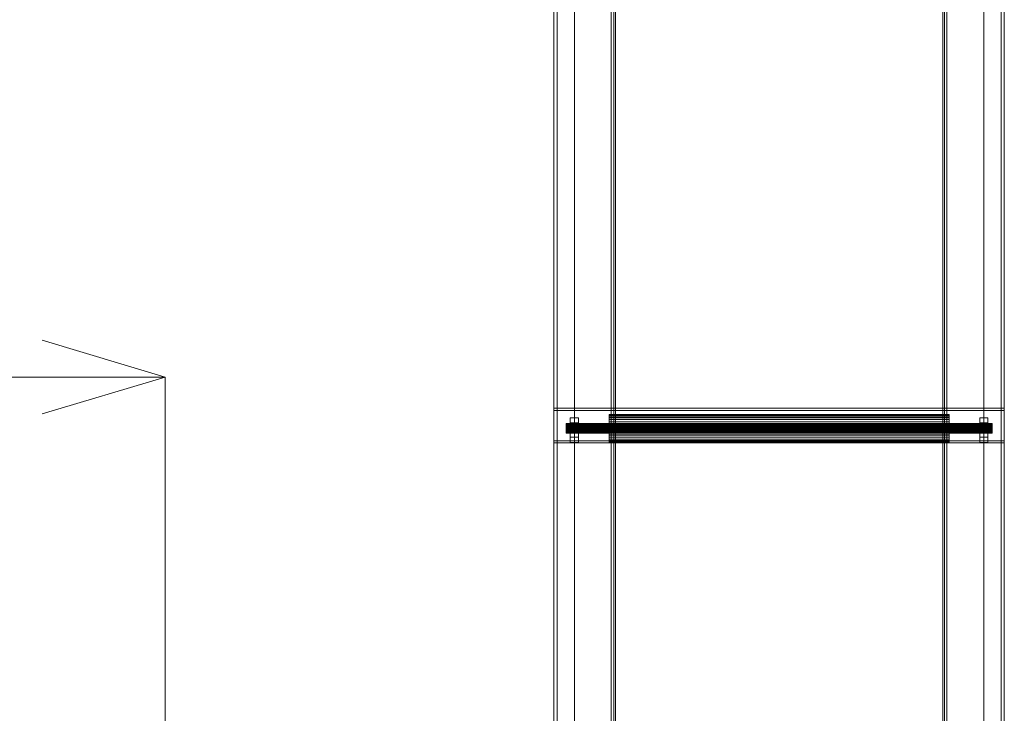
# Model space of a CAD drawing. Header units: millimetres. Extents: x -2233 to 61924, y -68080 to 6847.
# Tile 643 of 656: x 26573 to 27775, y -17491 to -16644. Entities that reach past the tile are written whole.
import ezdxf

# ---------------------------------------------------------------- set-up
doc = ezdxf.new("R2010")
doc.units = ezdxf.units.MM
doc.layers.add('COTAS_P', color=1, linetype='Continuous', lineweight=0)
doc.layers.add('superior_C09', color=7, linetype='Continuous', lineweight=0)
doc.dimstyles.new('R19_100', dxfattribs={"dimtxt": 250, "dimasz": 150, "dimexe": 150, "dimexo": 80, "dimgap": 100, "dimtad": 1, "dimtih": 1, "dimtoh": 1, "dimdsep": 46, "dimcen": 0.09, "dimadec": 0, "dimazin": 0, "dimtfac": 1, "dimtdec": 4, "dimtofl": 0, "dimtmove": 0, "dimatfit": 3, "dimfxl": 1, "dimtolj": 1, "dimtzin": 0, "dimarcsym": 0})

# ---------------------------------------------------------------- blocks, each defined once
blk = doc.blocks.new('DIM_R27_34')
at = {"layer": 'COTAS_P'}
for p, q in [((24250.1, -17080), (24400.1, -17035)), ((26750.1, -17080), (26600.1, -17035)), ((24250.1, -17980), (24250.1, -17080)), ((24250.1, -17080), (26750.1, -17080)), ((24250.1, -17080), (24400.1, -17125)), ((26750.1, -17080), (26600.1, -17125)), ((26750.1, -17980), (26750.1, -17080))]:
    blk.add_line(p, q, dxfattribs=at)
blk.add_text('2500 P', height=250, dxfattribs=at).set_placement((25500.1, -16980))
blk = doc.blocks.new('DIM_R27_47')
at = {"layer": 'COTAS_P'}
for p, q in [((26095.1, -17655), (26050.1, -17805)), ((26795.1, -17655), (26095.1, -17655)), ((26095.1, -18305), (26095.1, -17655)), ((26095.1, -17655), (26140.1, -17805)), ((26095.1, -18305), (26050.1, -18155)), ((26095.1, -18305), (26140.1, -18155)), ((26795.1, -18305), (26095.1, -18305))]:
    blk.add_line(p, q, dxfattribs=at)
blk.add_text('650 P', height=250, rotation=90, dxfattribs=at).set_placement((25995.1, -17980))

msp = doc.modelspace()

# ---------------------------------------------------------------- linework, layer by layer
at = {"layer": 'superior_C09'}
for p, q in [((27225, -18157.053), (27225, -16117.822)), ((27225, -16118.451), (27225, -18157.681)), ((27229, -16117.822), (27229, -18157.053)), ((27250, -16117.822), (27250, -18157.053)), ((27250, -18157.681), (27250, -16118.451)), ((27750, -18157.053), (27750, -16117.822)), ((27750, -16118.451), (27750, -18157.681)), ((27771, -18157.053), (27771, -16117.822)), ((27775, -16117.822), (27775, -18157.053)), ((27775, -18157.681), (27775, -16118.451)), ((27225, -18167.522), (27225, -16128.291)), ((27225, -16128.919), (27225, -18168.15)), ((27229, -18168.15), (27229, -16128.919)), ((27250, -16128.291), (27250, -18167.522)), ((27250, -18168.15), (27250, -16128.919)), ((27750, -18167.522), (27750, -16128.291)), ((27750, -16128.919), (27750, -18168.15)), ((27771, -16128.919), (27771, -18168.15)), ((27775, -16128.291), (27775, -18167.522)), ((27775, -18168.15), (27775, -16128.919)), ((27300, -18094.452), (27300, -16194.452)), ((27300, -16194.766), (27300, -18094.766)), ((27700, -16194.452), (27700, -18094.452)), ((27700, -18094.766), (27700, -16194.766)), ((27300, -18105.234), (27300, -16205.234)), ((27300, -16205.548), (27300, -18105.548)), ((27700, -16205.234), (27700, -18105.234)), ((27700, -18105.548), (27700, -16205.548)), ((27295, -18045.878), (27295, -16265.219)), ((27295, -16268.883), (27295, -18049.542)), ((27298, -16265.219), (27298, -18045.878)), ((27298, -18049.542), (27298, -16268.883)), ((27702, -18045.878), (27702, -16265.219)), ((27702, -16268.883), (27702, -18049.542)), ((27705, -16265.219), (27705, -18045.878)), ((27705, -18049.542), (27705, -16268.883)), ((27300, -18035.305), (27300, -16274.536)), ((27300, -16274.85), (27300, -18035.619)), ((27700, -16274.536), (27700, -18035.305)), ((27700, -18035.619), (27700, -16274.85)), ((27225, -17157.851), (27225, -17118.071)), ((27225, -17118.071), (27775, -17118.071)), ((27225, -17118.071), (27225, -17120.688)), ((27775, -17120.688), (27225, -17120.688)), ((27225, -17120.688), (27225, -17160.468)), ((27775, -17118.071), (27775, -17157.851)), ((27775, -17118.071), (27775, -17120.688)), ((27775, -17160.468), (27775, -17120.688)), ((27245, -17153.559), (27245, -17129.691)), ((27245, -17129.691), (27255, -17129.691)), ((27245, -17129.691), (27245, -17135.972)), ((27255, -17129.691), (27255, -17153.559)), ((27255, -17129.691), (27255, -17135.972)), ((27292.5, -17126.371), (27292.5, -17125.743)), ((27292.5, -17125.743), (27292.5, -17125.765)), ((27707.5, -17125.743), (27292.5, -17125.743)), ((27292.5, -17125.765), (27292.5, -17126.438)), ((27292.5, -17125.765), (27707.5, -17125.765)), ((27292.5, -17127.626), (27292.5, -17126.371)), ((27707.5, -17126.371), (27292.5, -17126.371)), ((27292.5, -17126.438), (27292.5, -17127.733)), ((27707.5, -17126.438), (27292.5, -17126.438)), ((27292.5, -17129.459), (27292.5, -17127.626)), ((27707.5, -17127.626), (27292.5, -17127.626)), ((27292.5, -17127.733), (27292.5, -17129.603)), ((27707.5, -17127.733), (27292.5, -17127.733)), ((27292.5, -17131.8), (27292.5, -17129.459)), ((27707.5, -17129.459), (27292.5, -17129.459)), ((27292.5, -17129.603), (27292.5, -17131.976)), ((27707.5, -17129.603), (27292.5, -17129.603)), ((27292.5, -17134.558), (27292.5, -17131.8)), ((27707.5, -17131.8), (27292.5, -17131.8)), ((27292.5, -17131.976), (27292.5, -17134.759)), ((27707.5, -17131.976), (27292.5, -17131.976)), ((27292.5, -17137.628), (27292.5, -17134.558)), ((27707.5, -17134.558), (27292.5, -17134.558)), ((27707.5, -17125.743), (27707.5, -17126.371)), ((27707.5, -17125.765), (27707.5, -17125.743)), ((27707.5, -17126.438), (27707.5, -17125.765)), ((27707.5, -17126.371), (27707.5, -17127.626)), ((27707.5, -17127.733), (27707.5, -17126.438)), ((27707.5, -17127.626), (27707.5, -17129.459)), ((27707.5, -17129.603), (27707.5, -17127.733)), ((27707.5, -17129.459), (27707.5, -17131.8)), ((27707.5, -17131.976), (27707.5, -17129.603)), ((27707.5, -17131.8), (27707.5, -17134.558)), ((27707.5, -17134.759), (27707.5, -17131.976)), ((27707.5, -17134.558), (27707.5, -17137.628)), ((27745, -17153.559), (27745, -17129.691)), ((27745, -17129.691), (27755, -17129.691)), ((27745, -17129.691), (27745, -17135.972)), ((27755, -17129.691), (27755, -17153.559)), ((27755, -17129.691), (27755, -17135.972)), ((27240, -17136.919), (27240, -17136.697)), ((27760, -17136.697), (27240, -17136.697)), ((27240, -17136.705), (27240, -17136.942)), ((27240, -17136.705), (27760, -17136.705)), ((27240, -17137.362), (27240, -17136.919)), ((27760, -17136.919), (27240, -17136.919)), ((27240, -17136.942), (27240, -17137.4)), ((27760, -17136.942), (27240, -17136.942)), ((27240, -17138.009), (27240, -17137.362)), ((27760, -17137.362), (27240, -17137.362)), ((27240, -17137.4), (27240, -17138.06)), ((27760, -17137.4), (27240, -17137.4)), ((27240, -17138.835), (27240, -17138.009)), ((27760, -17138.009), (27240, -17138.009)), ((27240, -17138.06), (27240, -17138.897)), ((27760, -17138.06), (27240, -17138.06)), ((27240, -17139.808), (27240, -17138.835)), ((27760, -17138.835), (27240, -17138.835)), ((27240, -17138.897), (27240, -17139.879)), ((27760, -17138.897), (27240, -17138.897)), ((27240, -17140.892), (27240, -17139.808)), ((27760, -17139.808), (27240, -17139.808)), ((27240, -17139.879), (27240, -17140.969)), ((27760, -17139.879), (27240, -17139.879)), ((27240, -17142.044), (27240, -17140.892)), ((27760, -17140.892), (27240, -17140.892)), ((27240, -17140.969), (27240, -17142.124)), ((27760, -17140.969), (27240, -17140.969)), ((27240, -17143.22), (27240, -17142.044)), ((27760, -17142.044), (27240, -17142.044)), ((27240, -17142.124), (27240, -17143.3)), ((27760, -17142.124), (27240, -17142.124)), ((27240, -17144.375), (27240, -17143.22)), ((27760, -17143.22), (27240, -17143.22)), ((27240, -17143.3), (27240, -17144.452)), ((27760, -17143.3), (27240, -17143.3)), ((27240, -17145.465), (27240, -17144.375)), ((27760, -17144.375), (27240, -17144.375)), ((27240, -17144.452), (27240, -17145.536)), ((27760, -17144.452), (27240, -17144.452)), ((27240, -17146.447), (27240, -17145.465)), ((27760, -17145.465), (27240, -17145.465)), ((27240, -17145.536), (27240, -17146.509)), ((27760, -17145.536), (27240, -17145.536)), ((27240, -17147.285), (27240, -17146.447)), ((27760, -17146.447), (27240, -17146.447)), ((27240, -17146.509), (27240, -17147.336)), ((27760, -17146.509), (27240, -17146.509)), ((27255, -17135.972), (27245, -17135.972)), ((27245, -17135.972), (27245, -17159.84)), ((27255, -17159.84), (27255, -17135.972)), ((27292.5, -17134.759), (27292.5, -17137.846)), ((27707.5, -17134.759), (27292.5, -17134.759)), ((27292.5, -17140.892), (27292.5, -17137.628)), ((27707.5, -17137.628), (27292.5, -17137.628)), ((27292.5, -17137.846), (27292.5, -17141.119)), ((27707.5, -17137.846), (27292.5, -17137.846)), ((27292.5, -17144.225), (27292.5, -17140.892)), ((27707.5, -17140.892), (27292.5, -17140.892)), ((27292.5, -17141.119), (27292.5, -17144.452)), ((27707.5, -17141.119), (27292.5, -17141.119)), ((27292.5, -17147.498), (27292.5, -17144.225)), ((27707.5, -17144.225), (27292.5, -17144.225)), ((27292.5, -17144.452), (27292.5, -17147.716)), ((27707.5, -17144.452), (27292.5, -17144.452)), ((27707.5, -17137.846), (27707.5, -17134.759)), ((27707.5, -17137.628), (27707.5, -17140.892)), ((27707.5, -17141.119), (27707.5, -17137.846)), ((27707.5, -17140.892), (27707.5, -17144.225)), ((27707.5, -17144.452), (27707.5, -17141.119)), ((27707.5, -17144.225), (27707.5, -17147.498)), ((27707.5, -17147.716), (27707.5, -17144.452)), ((27755, -17135.972), (27745, -17135.972)), ((27745, -17135.972), (27745, -17159.84)), ((27755, -17159.84), (27755, -17135.972)), ((27760, -17136.697), (27760, -17136.919)), ((27760, -17136.942), (27760, -17136.705)), ((27760, -17136.919), (27760, -17137.362)), ((27760, -17137.4), (27760, -17136.942)), ((27760, -17137.362), (27760, -17138.009)), ((27760, -17138.06), (27760, -17137.4)), ((27760, -17138.009), (27760, -17138.835)), ((27760, -17138.897), (27760, -17138.06)), ((27760, -17138.835), (27760, -17139.808)), ((27760, -17139.879), (27760, -17138.897)), ((27760, -17139.808), (27760, -17140.892)), ((27760, -17140.969), (27760, -17139.879)), ((27760, -17140.892), (27760, -17142.044)), ((27760, -17142.124), (27760, -17140.969)), ((27760, -17142.044), (27760, -17143.22)), ((27760, -17143.3), (27760, -17142.124)), ((27760, -17143.22), (27760, -17144.375)), ((27760, -17144.452), (27760, -17143.3)), ((27760, -17144.375), (27760, -17145.465)), ((27760, -17145.536), (27760, -17144.452)), ((27760, -17145.465), (27760, -17146.447)), ((27760, -17146.509), (27760, -17145.536)), ((27760, -17146.447), (27760, -17147.285)), ((27760, -17147.336), (27760, -17146.509)), ((27775, -17157.851), (27225, -17157.851)), ((27225, -17157.851), (27225, -17160.468)), ((27240, -17147.945), (27240, -17147.285)), ((27760, -17147.285), (27240, -17147.285)), ((27240, -17147.336), (27240, -17147.982)), ((27760, -17147.336), (27240, -17147.336)), ((27240, -17148.402), (27240, -17147.945)), ((27760, -17147.945), (27240, -17147.945)), ((27240, -17147.982), (27240, -17148.425)), ((27760, -17147.982), (27240, -17147.982)), ((27240, -17148.639), (27240, -17148.402)), ((27760, -17148.402), (27240, -17148.402)), ((27240, -17148.425), (27240, -17148.647)), ((27760, -17148.425), (27240, -17148.425)), ((27760, -17148.639), (27240, -17148.639)), ((27760, -17148.647), (27240, -17148.647)), ((27255, -17153.559), (27245, -17153.559)), ((27245, -17153.559), (27245, -17159.84)), ((27255, -17159.84), (27255, -17153.559)), ((27292.5, -17150.585), (27292.5, -17147.498)), ((27707.5, -17147.498), (27292.5, -17147.498)), ((27292.5, -17147.716), (27292.5, -17150.786)), ((27707.5, -17147.716), (27292.5, -17147.716)), ((27292.5, -17153.368), (27292.5, -17150.585)), ((27707.5, -17150.585), (27292.5, -17150.585)), ((27292.5, -17150.786), (27292.5, -17153.545)), ((27707.5, -17150.786), (27292.5, -17150.786)), ((27292.5, -17155.741), (27292.5, -17153.368)), ((27707.5, -17153.368), (27292.5, -17153.368)), ((27292.5, -17153.545), (27292.5, -17155.885)), ((27707.5, -17153.545), (27292.5, -17153.545)), ((27292.5, -17157.611), (27292.5, -17155.741)), ((27707.5, -17155.741), (27292.5, -17155.741)), ((27292.5, -17155.885), (27292.5, -17157.718)), ((27707.5, -17155.885), (27292.5, -17155.885)), ((27292.5, -17158.907), (27292.5, -17157.611)), ((27707.5, -17157.611), (27292.5, -17157.611)), ((27292.5, -17157.718), (27292.5, -17158.973)), ((27707.5, -17157.718), (27292.5, -17157.718)), ((27707.5, -17147.498), (27707.5, -17150.585)), ((27707.5, -17150.786), (27707.5, -17147.716)), ((27707.5, -17150.585), (27707.5, -17153.368)), ((27707.5, -17153.545), (27707.5, -17150.786)), ((27707.5, -17153.368), (27707.5, -17155.741)), ((27707.5, -17155.885), (27707.5, -17153.545)), ((27707.5, -17155.741), (27707.5, -17157.611)), ((27707.5, -17157.718), (27707.5, -17155.885)), ((27707.5, -17157.611), (27707.5, -17158.907)), ((27707.5, -17158.973), (27707.5, -17157.718)), ((27755, -17153.559), (27745, -17153.559)), ((27745, -17153.559), (27745, -17159.84)), ((27755, -17159.84), (27755, -17153.559)), ((27760, -17147.285), (27760, -17147.945)), ((27760, -17147.982), (27760, -17147.336)), ((27760, -17147.945), (27760, -17148.402)), ((27760, -17148.425), (27760, -17147.982)), ((27760, -17148.402), (27760, -17148.639)), ((27760, -17148.647), (27760, -17148.425)), ((27775, -17160.468), (27775, -17157.851)), ((27225, -17160.468), (27775, -17160.468)), ((27245, -17159.84), (27255, -17159.84)), ((27292.5, -17159.579), (27292.5, -17158.907)), ((27707.5, -17158.907), (27292.5, -17158.907)), ((27292.5, -17158.973), (27292.5, -17159.601)), ((27707.5, -17158.973), (27292.5, -17158.973)), ((27292.5, -17159.601), (27292.5, -17159.579)), ((27707.5, -17159.579), (27292.5, -17159.579)), ((27707.5, -17159.601), (27292.5, -17159.601)), ((27707.5, -17158.907), (27707.5, -17159.579)), ((27707.5, -17159.601), (27707.5, -17158.973)), ((27707.5, -17159.579), (27707.5, -17159.601)), ((27745, -17159.84), (27755, -17159.84))]:
    msp.add_line(p, q, dxfattribs=at)

# ---------------------------------------------------------------- dimensions: what is measured, and where the dimension line sits
at = {"layer": 'COTAS_P'}
for p1, p2, distance, picture, middle in [((24250.067, -17980), (26750.067, -17980), 900, 'DIM_R27_34', (25500.067, -17080)), ((26795.067, -18305), (26795.067, -17655), 700, 'DIM_R27_47', (26095.067, -17980))]:
    dim = msp.add_aligned_dim(p1=p1, p2=p2, distance=distance, text='<> P', dimstyle='R19_100', dxfattribs=at)
    dim.commit()
    dim.dimension.update_dxf_attribs({"geometry": picture, "text_midpoint": middle})

doc.saveas('drawing.dxf')
